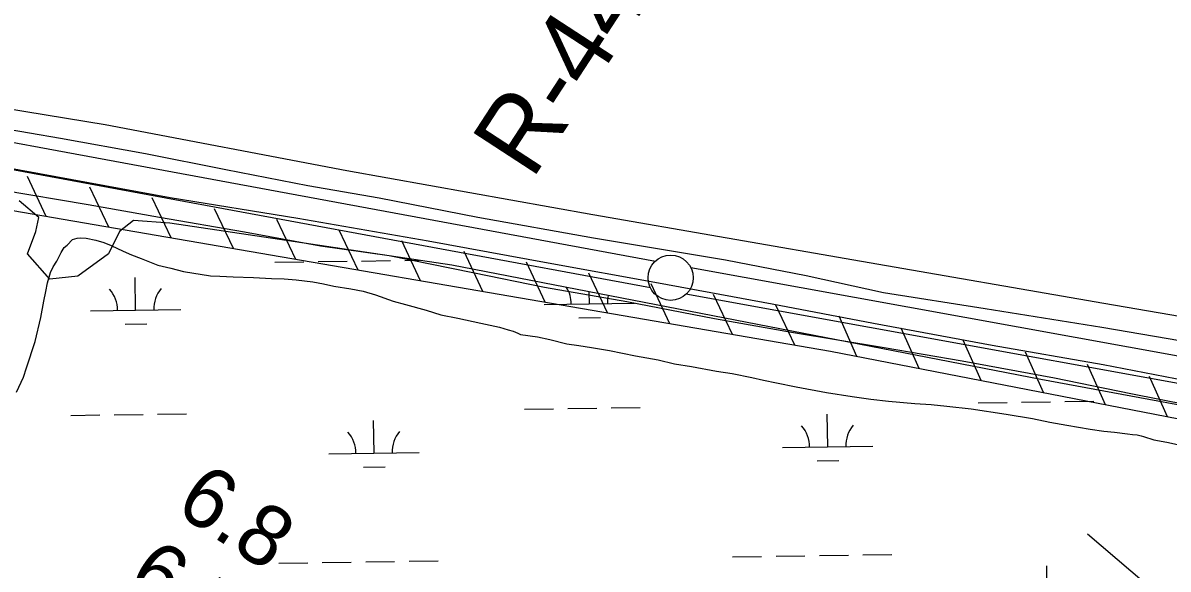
# Model space of a CAD drawing. Extents: x 3767014 to 3805179, y 361544 to 387384.
# Drawn here: x 3785430 to 3786697, y 380238 to 380842 of the extents above; entities that cross this region are included whole.
import ezdxf

# ---------------------------------------------------------------- set-up
doc = ezdxf.new("R2010")
doc.units = 0
for name, color, linetype in [('V-FLOD-BASE', 7, 'Continuous'), ('V-LEVE-TOET', 7, 'Continuous'), ('V-RIVR-EDGE', 7, 'Continuous'), ('V-RIVR-RANG', 7, 'Continuous'), ('V-RIVR-RANG-IDEN', 7, 'Continuous'), ('V-RRAP-FSHR', 7, 'Continuous'), ('V-SITE-VEGE', 7, 'Continuous'), ('V-SURV-LINE', 7, 'Continuous'), ('V-TOPO-MINR', 7, 'Continuous'), ('V-WETL-SWMP', 7, 'Continuous')]:
    doc.layers.add(name, color=color, linetype=linetype)

msp = doc.modelspace()

# ---------------------------------------------------------------- linework, layer by layer
at = {"layer": 'V-FLOD-BASE'}
msp.add_lwpolyline([(3786727.884, 380444.362), (3786624.849, 380464.209), (3786502.289, 380485.807), (3786370.787, 380509.822), (3786258.817, 380531.25), (3786133.174, 380554.489), (3786011.164, 380576.648), (3785878.265, 380600.927), (3785734.211, 380625.929), (3785593.059, 380648.916), (3785466.58, 380672.146), (3785349.595, 380693.523), (3785268.068, 380708.572)], dxfattribs=at)
at = {"layer": 'V-LEVE-TOET'}
for points in [[(3785368.453, 380732.501), (3785471.653, 380714.8), (3785565.605, 380698.123), (3785654.532, 380680.277), (3785745.135, 380662.447), (3785823.938, 380648.975), (3785933.055, 380627.696), (3786061.228, 380604.652), (3786207.047, 380580.388), (3786296.526, 380563.107), (3786381.821, 380544.384), (3786494.543, 380526.501), (3786623.528, 380505.984), (3786725.048, 380488.545)], [(3785405.964, 380657.882), (3785502.152, 380641.508), (3785581.238, 380627.762), (3785675.188, 380611.366), (3785759.33, 380595.989), (3785835.302, 380585.289), (3785927.6, 380566.357), (3786006.99, 380550.092), (3786098.132, 380534.506), (3786194.907, 380515.622), (3786280.167, 380500.256), (3786382.798, 380483.388), (3786468.894, 380468.594), (3786570.985, 380450.041), (3786655.428, 380432.428), (3786750.521, 380413.805)]]:
    msp.add_lwpolyline(points, dxfattribs=at)
at = {"layer": 'V-RIVR-EDGE'}
msp.add_spline([(3782768.156, 382489.186), (3782792.047, 382459.285), (3782816.401, 382433.904), (3782845.259, 382401.729), (3782894.424, 382352.774), (3782927.785, 382312.902), (3782991.272, 382204.679), (3783017.849, 382164.371), (3783053.018, 382124.042), (3783092.705, 382082.345), (3783131.953, 382046.075), (3783167.561, 382000.319), (3783213.563, 381952.729), (3783257.741, 381898.813), (3783281.173, 381866.199), (3783340.226, 381793.708), (3783369.52, 381754.75), (3783398.36, 381714.888), (3783418.198, 381691.779), (3783444.826, 381671.818), (3783475.059, 381646.875), (3783507.107, 381624.64), (3783543.692, 381608.272), (3783572.142, 381593.732), (3783598.779, 381577.389), (3783633.975, 381548.363), (3783671.41, 381510.289), (3783690.353, 381490.8), (3783748.987, 381431.422), (3783780.562, 381400.597), (3783804.887, 381363.912), (3783833.282, 381326.765), (3783876.146, 381290.034), (3783932.548, 381242.418), (3783996.617, 381186.644), (3784046.238, 381139.497), (3784102.218, 381104.09), (3784145.552, 381074.592), (3784190.215, 381033.788), (3784225.825, 380988.936), (3784251.076, 380960.839), (3784304.303, 380909.162), (3784363.858, 380856.564), (3784412.566, 380805.802), (3784445.032, 380770.001), (3784474.8, 380739.633), (3784528.008, 380680.268), (3784576.709, 380626.793), (3784618.203, 380584.64), (3784674.135, 380529.79), (3784738.222, 380481.251), (3784775.246, 380459.908), (3784796.028, 380453.074), (3784812.302, 380451.225), (3784832.194, 380450.272), (3784847.11, 380447.974), (3784860.216, 380445.228), (3784873.756, 380435.248), (3784909.861, 380408.029), (3784932.418, 380387.174), (3784979.299, 380329.181), (3785009.984, 380304.237), (3785058.292, 380274.727), (3785085.847, 380263.807), (3785111.605, 380257.865), (3785128.767, 380249.684), (3785158.126, 380236.951), (3785203.745, 380217.395), (3785242.135, 380199.666), (3785269.681, 380185.129), (3785297.665, 380165.165), (3785308.021, 380147.505), (3785328.75, 380118.968), (3785348.145, 380099.477), (3785369.33, 380072.747), (3785381.94, 380052.369), (3785392.3, 380036.518), (3785418.435, 379999.828), (3785440.526, 379973.548), (3785471.655, 379945.437), (3785502.789, 379919.135), (3785545.224, 379891.449), (3785568.253, 379879.183), (3785604.367, 379855.13), (3785642.712, 379819.314)], degree=3, dxfattribs=at)
at = {"layer": 'V-RRAP-FSHR'}
for p, q in [((3785455.897, 380628.371), (3785435.071, 380672.538)), ((3785524.885, 380616.512), (3785504.059, 380660.679)), ((3785593.874, 380604.653), (3785573.047, 380648.82)), ((3785662.862, 380592.794), (3785642.035, 380636.961)), ((3785731.85, 380580.935), (3785711.023, 380625.102)), ((3785800.838, 380569.076), (3785780.011, 380613.243)), ((3785869.826, 380557.217), (3785849, 380601.384)), ((3785938.814, 380545.358), (3785917.988, 380589.525)), ((3786007.802, 380533.499), (3785986.976, 380577.665)), ((3786076.791, 380521.64), (3786055.964, 380565.806)), ((3786145.779, 380509.781), (3786124.952, 380553.947)), ((3786214.767, 380497.922), (3786193.94, 380542.088)), ((3786283.755, 380486.063), (3786262.928, 380530.229)), ((3786352.627, 380473.57), (3786332.758, 380518.176)), ((3786421.343, 380460.226), (3786401.474, 380504.832)), ((3786490.06, 380446.882), (3786470.191, 380491.488)), ((3786558.776, 380433.538), (3786538.907, 380478.143)), ((3786627.492, 380420.194), (3786607.623, 380464.799)), ((3786696.209, 380406.85), (3786676.34, 380451.455))]:
    msp.add_line(p, q, dxfattribs=at)
for points in [[(3784762.572, 380738.622), (3785371.488, 380642.881), (3786323.316, 380479.262), (3787350.393, 380279.813), (3787861.164, 380195.116), (3788013.854, 380157.51), (3788087.266, 380136.06), (3788346.817, 380073.691)], [(3784986.486, 380703.416), (3785371.488, 380642.881), (3786323.316, 380479.262), (3787350.393, 380279.813), (3787861.164, 380195.116), (3788013.854, 380157.51), (3788087.266, 380136.06), (3788346.817, 380073.691)]]:
    msp.add_lwpolyline(points, dxfattribs=at)
at = {"layer": 'V-SITE-VEGE'}
for points in [[(3786857.455, 380492.393), (3786625.546, 380532.276), (3786357.61, 380578.532), (3786060.396, 380630.334), (3785788.395, 380678.796), (3785520.863, 380729.554), (3785275.463, 380769.748)], [(3785422.821, 380434.097), (3785430.499, 380450.796), (3785434.089, 380460.989), (3785443.485, 380490.173), (3785449.68, 380516.556), (3785453.189, 380534.596), (3785455.388, 380545.24), (3785457.135, 380554.954), (3785460.713, 380566.533), (3785463.42, 380572.562), (3785467.508, 380579.069), (3785472.493, 380588.352), (3785475.667, 380593.927), (3785478.871, 380596.729), (3785484.812, 380602.793), (3785489.876, 380604.228), (3785494.026, 380604.734), (3785500.033, 380604.333), (3785510.674, 380602.133), (3785519.474, 380599.453), (3785527.818, 380596.307), (3785540.81, 380589.976), (3785550.086, 380585.915), (3785560.745, 380581.87), (3785579.288, 380574.672), (3785593.638, 380571.125), (3785607.526, 380567.571), (3785637.584, 380562.802), (3785647.747, 380562.443), (3785662.529, 380561.671), (3785685.159, 380560.979), (3785705.027, 380559.797), (3785718.88, 380559.478), (3785732.284, 380558.228), (3785750.773, 380556.111), (3785762.338, 380553.919), (3785773.907, 380551.267), (3785792.87, 380548.23), (3785806.286, 380545.596), (3785820.178, 380541.58), (3785839.638, 380534.857), (3785853.071, 380530.838), (3785876.219, 380524.61), (3785892.429, 380519.697), (3785910.935, 380515.732), (3785936.386, 380510.453), (3785957.208, 380506.047), (3785966.936, 380502.916), (3785972.49, 380501.587), (3785977.591, 380499.332), (3785980.377, 380497.974), (3785999.333, 380495.398), (3786012.753, 380492.303), (3786031.734, 380487.419), (3786045.14, 380485.709), (3786059.016, 380483.542), (3786078.904, 380480.052), (3786107.588, 380474.342), (3786132.565, 380469.98), (3786150.619, 380465.548), (3786169.579, 380462.511), (3786197.336, 380457.254), (3786214.445, 380454.659), (3786236.188, 380450.264), (3786249.15, 380447.165), (3786263.49, 380444.542), (3786285.236, 380440.147), (3786319.007, 380433.567), (3786347.216, 380429.237), (3786368.024, 380426.218), (3786387.437, 380424.109), (3786416.551, 380421.637), (3786434.57, 380420.435), (3786452.131, 380418.768), (3786478.942, 380415.81), (3786517.784, 380409.742), (3786546.923, 380404.962), (3786565.894, 380401.001), (3786584.86, 380397.501), (3786610.761, 380393.149), (3786625.558, 380390.993), (3786637.576, 380389.729), (3786651.906, 380388.029), (3786657.456, 380387.163), (3786662.539, 380386.751), (3786667.163, 380385.877)], [(3786667.163, 380385.877), (3786669.484, 380384.978), (3786681.061, 380381.402), (3786695.401, 380378.778), (3786737.512, 380369.513), (3786756.939, 380366.017), (3786786.551, 380359.857), (3786805.514, 380356.82), (3786825.408, 380352.867), (3786872.147, 380342.265), (3786891.118, 380338.304), (3786919.342, 380332.59), (3786938.306, 380329.09), (3786987.352, 380318.973), (3787006.789, 380314.553), (3787036.411, 380307.469), (3787058.161, 380302.613), (3787080.835, 380297.766), (3787103.504, 380293.381), (3787162.228, 380284.747), (3787183.495, 380282.195), (3787214.008, 380278.351), (3787232.034, 380276.227)]]:
    msp.add_lwpolyline(points, dxfattribs=at)
at = {"layer": 'V-SURV-LINE'}
for points in [[(3784742.025, 380835.419), (3786129.603, 380578.989)], [(3786124.147, 380549.49), (3784736.568, 380805.92)], [(3786168.844, 380571.807), (3787802.16, 380275.776)], [(3787796.806, 380246.258), (3786163.49, 380542.289)]]:
    msp.add_lwpolyline(points, dxfattribs=at)
msp.add_circle((3786146.515, 380560.61), 25, dxfattribs=at)
at = {"layer": 'V-TOPO-MINR'}
msp.add_lwpolyline([(3786607.79, 380277.45), (3787771.33, 379283.957)], dxfattribs=at)
at = {"layer": 'V-WETL-SWMP'}
for p, q in [((3785447.505, 380627.099), (3785425.894, 380645.623)), ((3785444.417, 380611.662), (3785447.505, 380627.099)), ((3785552.474, 380624.012), (3785537.037, 380611.662)), ((3785592.609, 380620.924), (3785552.474, 380624.012)), ((3785904.429, 380574.614), (3785592.609, 380620.924)), ((3785435.155, 380586.964), (3785444.417, 380611.662)), ((3785537.037, 380611.662), (3785524.688, 380586.964)), ((3785459.854, 380559.178), (3785435.155, 380586.964)), ((3785524.688, 380586.964), (3785490.727, 380562.265)), ((3785708.615, 380577.712), (3785740.612, 380578.157)), ((3785756.61, 380578.379), (3785788.607, 380578.824)), ((3785804.605, 380579.046), (3785836.602, 380579.49)), ((3785852.601, 380579.712), (3785868.605, 380579.935)), ((3786555.854, 380448.034), (3785904.429, 380574.614)), ((3785490.727, 380562.265), (3785459.854, 380559.178)), ((3785554.743, 380524.828), (3785554.242, 380560.824)), ((3786056.602, 380531.799), (3786056.418, 380545.081)), ((3785504.747, 380524.133), (3785604.738, 380525.522)), ((3786006.607, 380531.105), (3786106.597, 380532.494)), ((3786044.818, 380516.203), (3786068.815, 380516.537)), ((3785542.958, 380509.232), (3785566.956, 380509.565)), ((3788013.072, 380179.437), (3786555.854, 380448.034)), ((3786486.664, 380422.33), (3786518.661, 380422.775)), ((3786534.659, 380422.997), (3786566.656, 380423.442)), ((3786582.655, 380423.664), (3786614.652, 380424.108)), ((3785530.94, 380409.054), (3785562.937, 380409.499)), ((3785578.936, 380409.721), (3785610.933, 380410.165)), ((3785984.804, 380415.359), (3786016.801, 380415.803)), ((3786032.8, 380416.026), (3786064.797, 380416.47)), ((3786080.795, 380416.692), (3786112.792, 380417.137)), ((3786320.261, 380373.584), (3786319.761, 380409.581)), ((3785482.945, 380408.387), (3785514.942, 380408.832)), ((3785818.402, 380366.613), (3785817.902, 380402.609)), ((3786270.266, 380372.89), (3786370.256, 380374.279)), ((3785768.406, 380365.918), (3785868.397, 380367.307)), ((3785806.617, 380351.017), (3785830.615, 380351.35)), ((3786308.477, 380357.988), (3786332.474, 380358.322)), ((3785713.236, 380245.069), (3785745.233, 380245.514)), ((3785761.231, 380245.736), (3785793.228, 380246.181)), ((3785809.226, 380246.403), (3785841.223, 380246.847)), ((3785857.222, 380247.07), (3785889.219, 380247.514)), ((3786215.095, 380252.041), (3786247.092, 380252.485)), ((3786263.091, 380252.708), (3786295.087, 380253.152)), ((3786311.086, 380253.374), (3786343.083, 380253.819)), ((3786359.081, 380254.041), (3786391.078, 380254.486)), ((3786563.082, 380206.128), (3786562.582, 380242.125))]:
    msp.add_line(p, q, dxfattribs=at)
for centre, start, end in [((3786001.358, 380531.507), 0.024037, 31.537533), ((3785499.498, 380524.535), 0.024037, 41.567696), ((3785609.974, 380526.07), 140.024034, 181.567693), ((3786111.833, 380533.041), 166.974079, 181.567693), ((3786375.492, 380374.826), 140.024034, 181.567693), ((3785763.157, 380366.32), 0.024037, 41.567696), ((3785873.633, 380367.855), 140.024034, 181.567693), ((3786265.017, 380373.292), 0.024037, 41.567696)]:
    msp.add_arc(centre, 35.246, start, end, dxfattribs=at)

# ---------------------------------------------------------------- texts
at = {"layer": 'V-RIVR-RANG'}
for s, p in [('6.8', (3785596.367, 380302.634)), ('6.5', (3785541.797, 380218.836))]:
    msp.add_text(s, height=67, rotation=326.788326, dxfattribs=at).set_placement(p)
at = {"layer": 'V-RIVR-RANG-IDEN'}
msp.add_text('R-44.6', height=83, rotation=56.927772, dxfattribs=at).set_placement((3785993.163, 380667.726))

doc.saveas('drawing.dxf')
